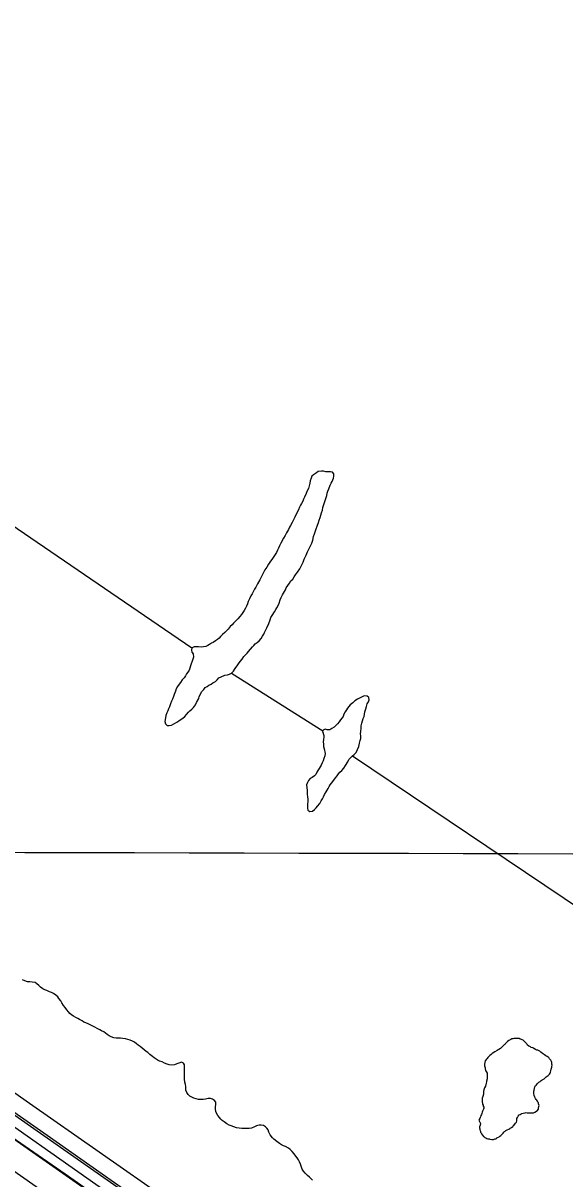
# Model space of a CAD drawing. Extents: x 3180038 to 3217926, y 922069 to 947485.
# Drawn here: x 3195138 to 3195944, y 939132 to 940851 of the extents above; entities that cross this region are included whole.
import ezdxf

# ---------------------------------------------------------------- set-up
doc = ezdxf.new("R2010")
doc.units = 0
for name, color, linetype in [('V-BRDG-OTLN', 7, 'Continuous'), ('V-GRID-MAJR', 7, 'Continuous'), ('V-RTRN-LOCK-CHMB', 7, 'Continuous'), ('V-SURV-LINE', 7, 'Continuous'), ('V-TOPO-SHOR', 7, 'Continuous')]:
    doc.layers.add(name, color=color, linetype=linetype)

msp = doc.modelspace()

# ---------------------------------------------------------------- linework, layer by layer
at = {"layer": 'V-BRDG-OTLN'}
for points in [[(3195422.5, 938982.5), (3195200.2, 939138.6), (3195015.1, 939266.9), (3194831.4, 939395.5), (3194650.2, 939522.3), (3194449.6, 939662.6), (3194232.3, 939815.9), (3194039.7, 939949.8), (3193833.3, 940094.1), (3193657.4, 940217.4), (3193675.9, 940244.6), (3193875.8, 940105.1), (3194105.5, 939944.6), (3194300.7, 939808.2), (3194538.1, 939641.4), (3194763.2, 939484.3), (3194963.5, 939343.7), (3195173.8, 939196.7), (3195355.6, 939069)], [(3193665.5, 940229.3), (3193899, 940067.3), (3194175.8, 939873.8), (3194519.6, 939631.7), (3194847, 939402.9), (3195103.1, 939224.1), (3195450.4, 938980), (3195744, 938774.1), (3195777.9, 938749.8), (3195986.7, 938605.7), (3196035.4, 938571.3), (3196263.1, 938411.8), (3196536.9, 938220.2)]]:
    msp.add_lwpolyline(points, dxfattribs=at)
at = {"layer": 'V-GRID-MAJR'}
msp.add_spline([(3184296.3, 939644.8), (3186905.4, 939637.9), (3192123.6, 939624.6), (3197341.9, 939612.1), (3202560.1, 939600.3), (3207778.3, 939589.3), (3212996.5, 939579.1), (3215605.6, 939574.2)], degree=3, dxfattribs=at)
at = {"layer": 'V-RTRN-LOCK-CHMB'}
msp.add_lwpolyline([(3195422.5, 938982.5), (3195200.2, 939138.6), (3195015.1, 939266.9), (3194831.4, 939395.5), (3194650.2, 939522.3), (3194449.6, 939662.6), (3194232.3, 939815.9), (3194039.7, 939949.8), (3193833.3, 940094.1), (3193657.4, 940217.4), (3193675.9, 940244.6), (3193688.2, 940263.7), (3193756.8, 940217.3), (3193944.5, 940086.3), (3194140.5, 939948.9), (3194298.1, 939838.5), (3194506.8, 939692.6), (3194707.4, 939552), (3194933.5, 939394.4), (3195147.3, 939244.4), (3195354.8, 939099.5)], dxfattribs=at)
at = {"layer": 'V-SURV-LINE'}
for points in [[(3193195.2, 940577), (3196532.4, 938242)], [(3196515.2, 938217.4), (3193178, 940552.4)]]:
    msp.add_lwpolyline(points, dxfattribs=at)
at = {"layer": 'V-TOPO-SHOR'}
for p, q in [((3195391.4, 939922.4), (3195390.5, 939921.9)), ((3195448, 939884), (3195584.1, 939798.2))]:
    msp.add_line(p, q, dxfattribs=at)
for points in [[(3194736.8, 941489.4), (3194449.8, 940904.5), (3194360.3, 940725.4), (3194348.8, 940708.1), (3194345.9, 940673.5), (3194357.4, 940647.5), (3194380.5, 940618.6), (3194403.6, 940604.1), (3194455.6, 940560.8), (3194911.9, 940251.8), (3195018.8, 940173.8), (3195389.1, 939921.3)], [(3195546.3, 940034), (3195549.7, 940038.9), (3195551.2, 940042), (3195552.6, 940045.1), (3195554.7, 940049.1), (3195556.1, 940053.1), (3195557.6, 940056.5), (3195559, 940059.3), (3195561.1, 940064.2), (3195563.7, 940069), (3195565.4, 940073.3), (3195567.4, 940077), (3195568.9, 940081.6), (3195570.1, 940087), (3195571.6, 940091.2), (3195572.7, 940094.1), (3195574.2, 940098.4), (3195575.6, 940102.6), (3195577.4, 940108.1), (3195578.3, 940111.2), (3195579.7, 940115.5), (3195582.1, 940122), (3195583.3, 940126.3), (3195584.1, 940130), (3195585.6, 940134.6), (3195586.2, 940137.7), (3195587.7, 940142.3), (3195589.7, 940148.2), (3195590.3, 940151.7), (3195591.5, 940154.5), (3195592.9, 940157.9), (3195594.7, 940163.3), (3195596.1, 940166.2), (3195597.9, 940169), (3195599.9, 940173.9), (3195600.2, 940177), (3195600, 940180.2), (3195598.3, 940182.7), (3195595.1, 940183.3), (3195591.4, 940183.4), (3195588.3, 940183.4), (3195585.1, 940184.3), (3195581.7, 940184.3), (3195577.1, 940183.8), (3195574.3, 940181.5), (3195570, 940179), (3195567.6, 940176.7), (3195566.5, 940173.6), (3195565, 940169.6), (3195564.4, 940166.4), (3195563.5, 940162.4), (3195562.4, 940158.2), (3195560.3, 940154.2), (3195558.9, 940151), (3195556.6, 940145.6), (3195555.1, 940142.8), (3195553.9, 940139.7), (3195551.9, 940136.2), (3195550.5, 940133.4), (3195549, 940130.6), (3195547.5, 940126.6), (3195544.4, 940120.3), (3195542, 940115.8), (3195540.9, 940112.9), (3195538, 940107.8), (3195535.7, 940103.5), (3195534.5, 940100.7), (3195532.8, 940097.3), (3195529.9, 940092.4), (3195527.8, 940088.4), (3195525.5, 940084.5), (3195521.5, 940077.1), (3195519.4, 940073.4), (3195517.7, 940069.7), (3195516.2, 940066.5), (3195514.8, 940063.1), (3195513, 940060.3), (3195510.2, 940056), (3195507.8, 940052.9), (3195506.1, 940050.3), (3195503.2, 940045.8), (3195500.3, 940041.5), (3195497.7, 940037.5), (3195496.3, 940034.7), (3195494.5, 940031.3), (3195492.2, 940026.4), (3195489.9, 940022.5), (3195486.7, 940016.8), (3195484.4, 940011.6), (3195482.4, 940008.5), (3195480.3, 940004.8), (3195478.6, 940001.7), (3195476.9, 939998.6), (3195474.5, 939994.3), (3195472.8, 939990.6), (3195471.6, 939986.9), (3195470.2, 939983.5), (3195468.7, 939980.3), (3195466.7, 939976.9), (3195465, 939974.1), (3195462.9, 939971.2)], [(3193688.7, 940147.1), (3193722.9, 940123.8), (3193834.7, 940045.8), (3194003.3, 939927.9), (3194193.4, 939795.2), (3194383.7, 939661.4), (3194614.3, 939499.8), (3194866.5, 939323.6), (3195138.7, 939133.2), (3195411.1, 938942.1), (3195658.5, 938769.3), (3195876.5, 938617.4), (3195984.6, 938541.8)], [(3195385.2, 939888.4), (3195383.1, 939885.3), (3195381.1, 939882.8), (3195379.4, 939879.9), (3195377.4, 939877.1), (3195374.5, 939873.7), (3195371.9, 939870), (3195369.9, 939867.4), (3195367.5, 939864), (3195365.8, 939860.6), (3195364.6, 939856.9), (3195362.6, 939852.3), (3195361.7, 939849.2), (3195360, 939845.2), (3195358.5, 939842.1), (3195357.1, 939838.4), (3195355.6, 939833.8), (3195354.1, 939830.7), (3195353, 939827.8), (3195351.5, 939824.7), (3195350.1, 939820.7), (3195349.8, 939817.3), (3195348.6, 939811.9), (3195349.7, 939808.4), (3195352.2, 939806.1), (3195355.4, 939805.8), (3195358.8, 939806.4), (3195362.3, 939808.3), (3195367.7, 939811.2), (3195370.3, 939813.4), (3195375.5, 939817.1), (3195378.3, 939819.4), (3195380.9, 939822.2), (3195383.8, 939825.6), (3195385.8, 939827.9), (3195389, 939830.4), (3195391.3, 939832.7), (3195394.5, 939836.9), (3195395.9, 939840.4), (3195399.1, 939846), (3195400, 939849.2), (3195401.7, 939852.6), (3195403.5, 939856), (3195406.9, 939859.7), (3195409, 939862.3), (3195411.8, 939864.2), (3195414.1, 939866.2), (3195417.6, 939867.6), (3195420.4, 939869.3), (3195423.9, 939871.6), (3195426.8, 939873.8), (3195429.3, 939876.7), (3195432.5, 939878.6), (3195437.9, 939880.6), (3195442, 939881.4), (3195444.8, 939882.5), (3195448, 939884), (3195450.8, 939886.8), (3195452.6, 939889.3), (3195454.6, 939892.2), (3195456.6, 939894.5), (3195458.6, 939897.6), (3195461, 939901), (3195463.8, 939904.4), (3195466.4, 939908.4), (3195469, 939911.2), (3195471.1, 939913.5), (3195473.4, 939915.8), (3195476.2, 939919.4), (3195479.1, 939922.8), (3195481.1, 939925.1), (3195483.4, 939927.4), (3195486, 939929.4), (3195488.9, 939931.9), (3195492.1, 939935.6), (3195494.1, 939938.7), (3195496.1, 939941.6), (3195497.3, 939944.4), (3195499, 939948.1), (3195500.5, 939951), (3195503.4, 939957.5), (3195505.4, 939963.2), (3195506.6, 939966.6), (3195508.6, 939969.5), (3195511.8, 939975.2), (3195513.8, 939978.3), (3195515.6, 939981.1), (3195517.3, 939984.5), (3195518.8, 939988), (3195520.5, 939992.8), (3195522, 939996.5), (3195524, 940000.2), (3195528.1, 940007.6), (3195529.5, 940010.7), (3195531.8, 940014.1), (3195534.1, 940017.5), (3195536.4, 940021), (3195539.3, 940023.8), (3195541.4, 940027.2), (3195543.4, 940029.8), (3195546.3, 940034)], [(3195462.9, 939971.2), (3195460.3, 939968.1), (3195457.5, 939964.7), (3195454.6, 939961.6), (3195451.1, 939958.2), (3195448.8, 939955.9), (3195446.2, 939953.1), (3195442.8, 939949.1), (3195440.7, 939946.6), (3195438.2, 939944.3), (3195434.4, 939941.2), (3195431.8, 939938.4), (3195429.5, 939936.1), (3195426.9, 939934.1), (3195424.3, 939931.8), (3195420.9, 939929.6), (3195418, 939928.2), (3195415.4, 939926.5), (3195412.6, 939924.8), (3195409.7, 939923.7), (3195406.3, 939922.8), (3195402.8, 939922.6), (3195398.9, 939922.9), (3195395.7, 939922.9), (3195392.6, 939922.9), (3195391.4, 939922.4)], [(3195390.5, 939921.9), (3195389.1, 939921.3), (3195388.2, 939918.1), (3195389.1, 939915), (3195391.1, 939912.4), (3195391.3, 939907.5), (3195390.4, 939904.4), (3195389.3, 939901.5), (3195388.1, 939897.6), (3195385.2, 939888.4)], [(3195587.3, 939764.3), (3195586.7, 939760.9), (3195585.5, 939756.9), (3195584.4, 939753.2), (3195582.9, 939750.4), (3195581.2, 939746.9), (3195578.3, 939742.1), (3195576.5, 939739.3), (3195574.8, 939736.4), (3195573.4, 939733.3), (3195571.3, 939731), (3195567.9, 939728.5), (3195565, 939727.1), (3195562.7, 939724.2), (3195561.3, 939721.4), (3195559.8, 939717.7), (3195560.3, 939713.1), (3195560.6, 939710), (3195560.8, 939703.7), (3195561.1, 939700), (3195561.4, 939696.5), (3195561.6, 939692.5), (3195561.3, 939689.4), (3195561.3, 939686.2), (3195561, 939683.1), (3195561.5, 939680), (3195564.6, 939677.9), (3195568.6, 939678.8), (3195571.5, 939681), (3195574.1, 939683.3), (3195576.1, 939686.1), (3195579.3, 939690.1), (3195581.6, 939694.1), (3195583.6, 939696.9), (3195585.1, 939700.1), (3195586.5, 939703.2), (3195588.6, 939707.2), (3195591.8, 939712.3), (3195593.2, 939715.1), (3195594.9, 939717.7), (3195596.7, 939720.3), (3195600.1, 939724.8), (3195602.7, 939728.2), (3195605.1, 939731.3), (3195607.1, 939733.9), (3195609.4, 939736.7), (3195612, 939739.3), (3195614.9, 939742.7), (3195617.5, 939746.7), (3195620.9, 939752.1), (3195622.7, 939755.5), (3195625.5, 939758.6), (3195627.8, 939760.9), (3195630.7, 939763.1), (3195633.6, 939766), (3195635.6, 939770.5), (3195637.4, 939774.8), (3195638.3, 939779.9), (3195639.4, 939783.6), (3195640.6, 939786.5), (3195640.6, 939790.5), (3195640.1, 939793.6), (3195640.4, 939797), (3195640.7, 939802.2), (3195641, 939805.6), (3195641.9, 939809.3), (3195642.8, 939813), (3195643.7, 939816.2), (3195645.4, 939819.6), (3195646, 939823), (3195646.6, 939826.4), (3195647.2, 939829.3), (3195647.8, 939830.7), (3195649, 939834.1), (3195649.9, 939838.4), (3195651.6, 939841.2), (3195652.8, 939844.1), (3195652.2, 939847.8), (3195650, 939849.8), (3195645.4, 939849.9), (3195642.5, 939848.5), (3195638.2, 939846.8), (3195635.4, 939845.1), (3195631.6, 939842.5), (3195628.5, 939839.7), (3195624.7, 939836.6), (3195622.4, 939834.3), (3195620.7, 939831.8), (3195618.9, 939829.2), (3195617.2, 939826.4), (3195614.9, 939822.7), (3195614, 939819.5), (3195612.3, 939817), (3195610.3, 939814.4), (3195608, 939811.6), (3195605.6, 939808.7), (3195603.1, 939805.9), (3195600.5, 939803.4), (3195597.3, 939801.7), (3195594.2, 939799.7), (3195591.3, 939799.4)], [(3195584.1, 939798.2), (3195583.6, 939796.3), (3195584.1, 939796.1), (3195585, 939792.6), (3195585.2, 939791.2), (3195585.2, 939789.2), (3195584.9, 939785.2), (3195584.6, 939781.5), (3195584.8, 939778.1), (3195585.1, 939774.6), (3195585.9, 939771.2), (3195587.3, 939764.3)], [(3195591.3, 939799.4), (3195590.4, 939799.7), (3195587.3, 939800.3), (3195584.4, 939799.2), (3195584.1, 939798.2)], [(3195627.8, 939760.9), (3195971.8, 939529.8), (3196052.7, 939475), (3196085.3, 939451.7)], [(3195286.4, 939340.4), (3195283, 939340.9), (3195279.8, 939340.9), (3195276.4, 939340.9), (3195272.6, 939341.3), (3195268.7, 939342.8), (3195265.7, 939344.7), (3195263, 939346.7), (3195257.9, 939350.2), (3195254.7, 939351.9), (3195251.8, 939353.3), (3195247.9, 939355.3), (3195244.4, 939357.3), (3195241.7, 939358.9), (3195237.5, 939360.8), (3195234.6, 939362.2), (3195231.4, 939363.6), (3195228.2, 939364.9), (3195225.5, 939366.6), (3195221.8, 939369), (3195219.1, 939370.3), (3195216.4, 939371.8), (3195213, 939373.7), (3195210.5, 939375.4), (3195207.6, 939377.8), (3195205.2, 939380.4), (3195202.8, 939383.1), (3195200.3, 939386.4), (3195198, 939389.4), (3195195.5, 939393.6), (3195193.9, 939396.4), (3195191.2, 939399.8), (3195189.3, 939402.5), (3195186.7, 939404.8), (3195183.1, 939407.6), (3195180.2, 939408.7), (3195177.3, 939410), (3195173.3, 939411.7), (3195170.1, 939413.1), (3195167, 939414.6), (3195163.8, 939416.9), (3195161.1, 939419.5), (3195158.4, 939421.9), (3195155.7, 939423.9), (3195151.5, 939424.5), (3195147.7, 939424.7), (3195144.3, 939424.9), (3195140.3, 939426.1), (3195137.1, 939428)], [(3195549, 939157.1), (3195547.6, 939159.9), (3195545.7, 939162.9), (3195543.8, 939165.5), (3195541.2, 939168.9), (3195538.2, 939172.6), (3195535.3, 939175.4), (3195532.6, 939177.3), (3195528.4, 939179.8), (3195525.2, 939181.1), (3195522.5, 939182.6), (3195519.3, 939184.5), (3195515.6, 939187.1), (3195511.2, 939190.7), (3195508.9, 939193), (3195505.6, 939197.3), (3195503.5, 939201.2), (3195502.3, 939204.6), (3195500.7, 939207.3), (3195498.4, 939209.4), (3195495.6, 939211.1), (3195492, 939211.7), (3195489, 939211.8), (3195485.1, 939210.7), (3195482.4, 939209.2), (3195477.7, 939207.4), (3195474, 939206.7), (3195470.6, 939206.6), (3195467.6, 939206.6), (3195463.5, 939206.7), (3195459.2, 939207.3), (3195455.2, 939207.9), (3195451.2, 939209), (3195447.5, 939210.5), (3195444.4, 939211.8), (3195440.8, 939213.8), (3195436.8, 939216.4), (3195434.2, 939218.5), (3195432, 939220.7), (3195430.1, 939223.2), (3195427.7, 939226.2), (3195425.8, 939229.3), (3195424.5, 939232), (3195423.9, 939235.4), (3195423.9, 939238.6), (3195424.4, 939242.7), (3195424.4, 939245.9), (3195422.7, 939248.5), (3195419.7, 939250.3), (3195416.8, 939251.1), (3195413.4, 939251.1), (3195409.5, 939250.5), (3195405.8, 939250), (3195402.4, 939249.6), (3195398.7, 939249.9), (3195395.2, 939250.8), (3195392, 939251.9), (3195388.8, 939253.4), (3195386.1, 939254.9), (3195383.7, 939257.3), (3195381.5, 939260), (3195380.2, 939263.7), (3195380.1, 939268.9), (3195379.5, 939272.3), (3195378.4, 939275.8), (3195377.9, 939279.8), (3195377.9, 939282.9), (3195378, 939286.9), (3195378, 939291.7), (3195378.2, 939297.2), (3195378.1, 939301.2), (3195376.5, 939303.8), (3195373.4, 939305.1), (3195369.7, 939303.9), (3195366.7, 939302.6), (3195363.1, 939301.3), (3195359.4, 939300.7), (3195355.4, 939301.4), (3195352.4, 939302.2), (3195348.2, 939304), (3195344.7, 939305.7), (3195341.5, 939306.7), (3195340.8, 939306.8), (3195338.7, 939308), (3195336, 939309.9), (3195332.8, 939311.7), (3195330.3, 939313.7), (3195326.3, 939316.9), (3195323.4, 939319.5), (3195321, 939321.4), (3195318.1, 939323.7), (3195314.9, 939326.3), (3195311.9, 939328.8), (3195309.3, 939330.7), (3195306.6, 939332.8), (3195303.6, 939335.1), (3195300.7, 939336.7), (3195297.3, 939338), (3195293.6, 939339), (3195290.1, 939339.9), (3195286.4, 939340.4)], [(3195923.2, 939292.2), (3195923.9, 939294.7), (3195924.2, 939296.3), (3195924.9, 939297.9), (3195924.9, 939299.1), (3195925.2, 939301), (3195924.9, 939302.3), (3195924.9, 939304.8), (3195924.3, 939306.3), (3195923.4, 939308.2), (3195922.4, 939309.2), (3195921.2, 939310.5), (3195920.3, 939312.3), (3195919, 939312.7), (3195917.8, 939313.6), (3195915.9, 939314.6), (3195914, 939316.2), (3195910.9, 939318.4), (3195908.4, 939320.3), (3195906.8, 939321.6), (3195905.9, 939322.2), (3195903.7, 939323.2), (3195902.4, 939323.2), (3195900.6, 939324.4), (3195897.7, 939325.4), (3195896.5, 939326.4), (3195894, 939327.3), (3195893.1, 939327.9), (3195891.8, 939328.6), (3195890.6, 939329.2), (3195888.7, 939330.8), (3195887.4, 939332.4), (3195886.5, 939333.7), (3195885.6, 939334.6), (3195884.6, 939335.5), (3195882.1, 939337.8), (3195880.3, 939338.4), (3195878.7, 939339.4), (3195877.4, 939339.7), (3195875.9, 939340.3), (3195872.1, 939340.7), (3195870.2, 939340.7), (3195868, 939340.4), (3195866.8, 939340.1), (3195865.2, 939339.8), (3195863.6, 939338.9), (3195861.7, 939338.2), (3195860.8, 939337.6), (3195858.9, 939336.1), (3195855.4, 939332.6), (3195854.5, 939331.7), (3195853.5, 939331.1), (3195852.2, 939329.5), (3195850.7, 939328), (3195848.1, 939325.8), (3195845.9, 939324.2), (3195844.7, 939323.6), (3195843.4, 939322.7), (3195839.6, 939320.5), (3195836.1, 939318.3), (3195834.6, 939316.8), (3195832.3, 939315.2), (3195830.1, 939313), (3195829.2, 939312.1), (3195828.2, 939310.9), (3195827.3, 939309.9), (3195825.7, 939307.4), (3195825, 939304.6), (3195824.4, 939302.1), (3195824.4, 939299.9), (3195825.6, 939297.1), (3195825.3, 939295.2), (3195826.2, 939293), (3195826.8, 939291.4), (3195828.4, 939289.2), (3195828.3, 939286.4), (3195828.6, 939282.9), (3195828.6, 939281.6), (3195828.3, 939280.4), (3195827.3, 939276.9), (3195827, 939273.2), (3195826.7, 939271.9), (3195826, 939269.4), (3195824.7, 939267.2), (3195823.5, 939264.4), (3195822.8, 939261.9), (3195822.8, 939260.7), (3195822.8, 939258.8), (3195822.8, 939257.5), (3195822.1, 939254.1), (3195821.2, 939251.9), (3195820.8, 939249.7), (3195820.8, 939248.4), (3195820.8, 939247.2), (3195821.7, 939242.8), (3195822.3, 939241.2), (3195822.6, 939239.9), (3195823.3, 939238.3), (3195823.3, 939237.1), (3195822.9, 939235.5), (3195822, 939233.6)], [(3195818.4, 939213.9), (3195818, 939211.7), (3195817.1, 939209.2), (3195817.1, 939207.9), (3195817.4, 939206.4), (3195817.3, 939204.5), (3195818.3, 939202.6), (3195818.6, 939201.3), (3195819.5, 939200.4), (3195819.8, 939198.8), (3195821.4, 939196.9), (3195822.9, 939195), (3195823.9, 939194.4), (3195824.8, 939193.4), (3195826.4, 939192.8), (3195827.9, 939191.8), (3195829.2, 939191.5), (3195831.4, 939191.2), (3195832.6, 939190.9), (3195835.5, 939190.5), (3195837.7, 939190.5), (3195839.9, 939191.1), (3195841.1, 939191.1), (3195842.1, 939191.7), (3195843, 939192.7), (3195844, 939193.3), (3195846.2, 939194.5), (3195847.4, 939195.4), (3195848.7, 939196.4), (3195850, 939197.3), (3195851.2, 939198.6), (3195852.2, 939199.8), (3195853.4, 939201.4), (3195854.4, 939202.3), (3195855.3, 939202.9), (3195856.3, 939203.9), (3195858.2, 939204.5), (3195860.7, 939205.7), (3195862, 939206.6), (3195862.9, 939207.3), (3195864.5, 939208.2), (3195866.4, 939209.7), (3195867.3, 939210.7), (3195868.3, 939211.3), (3195870.5, 939214.4), (3195872.1, 939216), (3195872.4, 939218.2), (3195872.8, 939221.3), (3195873.4, 939223.2), (3195874.4, 939225.1), (3195876.3, 939226.9), (3195877.5, 939227.6), (3195878.8, 939228.5), (3195880, 939228.8), (3195881.9, 939229.4), (3195885.1, 939230), (3195886.6, 939230.3), (3195888.2, 939230), (3195889.5, 939230), (3195893.2, 939230), (3195897.3, 939230.2), (3195899.5, 939230.8), (3195901.7, 939232.4), (3195903, 939233), (3195904.6, 939235.5), (3195904.9, 939237.1), (3195905.2, 939239.6), (3195905.6, 939240.9), (3195905, 939243.4), (3195904.7, 939244.6), (3195904, 939245.6), (3195903.1, 939247.2), (3195902.2, 939248.7), (3195901.6, 939250), (3195900.6, 939251.3), (3195900, 939252.2), (3195899.4, 939253.1), (3195898.5, 939255.7), (3195897.9, 939258.5), (3195897.9, 939260.7), (3195897.9, 939262), (3195898.2, 939263.5), (3195898.9, 939266.3), (3195899.5, 939268.5), (3195900.5, 939270.7), (3195901.7, 939271.7), (3195903.3, 939273.5), (3195905.5, 939275.7), (3195907.1, 939276.6), (3195908.7, 939277.9), (3195910.3, 939278.8), (3195913.1, 939280.7), (3195914.1, 939281.6), (3195915, 939282.2), (3195916.3, 939283.5), (3195917.8, 939284.4), (3195919.4, 939285.3), (3195921, 939287.5), (3195922, 939289.1), (3195922.9, 939290.3), (3195923.2, 939292.2)], [(3195822, 939233.6), (3195821.6, 939232.4), (3195821, 939230.8), (3195820.4, 939228.9), (3195820, 939227.7), (3195818.8, 939225.8), (3195818.4, 939223.9), (3195817.8, 939223), (3195817.5, 939221.7), (3195816.2, 939219.2), (3195818.4, 939213.9)], [(3195568.6, 939129.6), (3195566.3, 939131.9), (3195563.8, 939134.3), (3195561.2, 939136.9), (3195557.4, 939140.3), (3195555.2, 939143.1), (3195553.3, 939146), (3195552, 939149.4), (3195550.8, 939153.4), (3195549, 939157.1)]]:
    msp.add_lwpolyline(points, dxfattribs=at)

doc.saveas('drawing.dxf')
